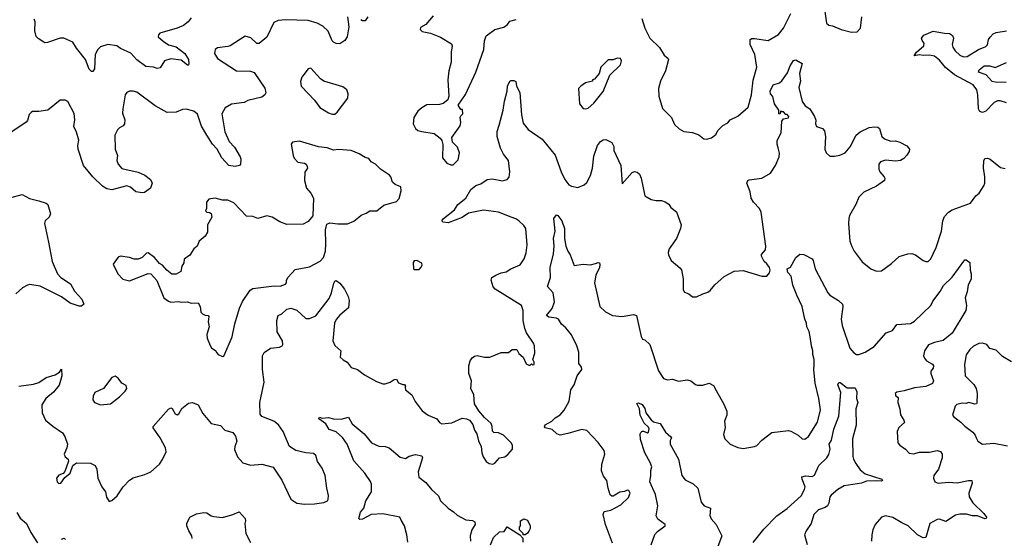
# Model space of a CAD drawing. Extents: x 1839239 to 1929705, y 762242 to 910352.
# Tile 420 of 429: x 1906634 to 1914449, y 895467 to 899582. Entities that reach past the tile are written whole.
import ezdxf

# ---------------------------------------------------------------- set-up
doc = ezdxf.new("R2010")
doc.units = 0

msp = doc.modelspace()

# ---------------------------------------------------------------- linework, layer by layer
at = {"layer": '0CON10XD'}
for points in [[(1913015.8, 899705), (1913037.5, 899555), (1913055, 899537.5), (1913085, 899533.3), (1913154.2, 899504.2), (1913235, 899482), (1913280, 899485), (1913307.5, 899515), (1913316.7, 899605)], [(1911570.7, 899590.7), (1911596.2, 899515), (1911636, 899435), (1911712, 899362), (1911749.5, 899299.5), (1911780, 899275), (1911783.3, 899265), (1911759.2, 899175), (1911718.8, 899095), (1911704.2, 899035), (1911708, 898975), (1911736.4, 898876.4), (1911806.7, 898805), (1911831.7, 898751.7), (1911867.5, 898715), (1911905.9, 898695.9), (1911973.3, 898686.7), (1912025, 898668), (1912065, 898636), (1912085, 898634), (1912125, 898643.8), (1912159.7, 898670.3), (1912178, 898705), (1912215, 898743.3), (1912255, 898762.5), (1912271.7, 898788.3), (1912334.1, 898815.9), (1912415, 898887.5), (1912442.2, 898985), (1912456.8, 899103.2), (1912484.6, 899205), (1912468.6, 899305), (1912430.6, 899385), (1912431.2, 899425), (1912445, 899433.8), (1912465, 899433.8), (1912575, 899415.8), (1912655.3, 899464.7), (1912695, 899515.7), (1912755, 899630)], [(1907994.1, 899595.9), (1907970, 899565), (1907935, 899537.1), (1907885, 899515.7), (1907747.5, 899475), (1907736.7, 899463.3), (1907732.5, 899445), (1907772.1, 899412.1), (1907815, 899382.9), (1907875, 899365.8), (1907945.7, 899315), (1907974.3, 899265), (1907977.7, 899232.3), (1907975, 899222.5), (1907965, 899221.2), (1907915, 899262), (1907835, 899271.4), (1907783.4, 899256.6), (1907749.4, 899200.6), (1907725.7, 899195.7), (1907695, 899205.6), (1907635, 899211.9), (1907565, 899264.3), (1907515, 899317.5), (1907434.3, 899354.3), (1907405, 899374), (1907335, 899384.2), (1907275, 899366.9), (1907255, 899346.2), (1907234.4, 899305), (1907226.7, 899193.3), (1907215, 899170), (1907205, 899170), (1907185, 899190), (1907155.7, 899265), (1907086, 899355), (1907056.7, 899405), (1906985, 899436.7), (1906955, 899436.7), (1906855, 899400), (1906835, 899397.5), (1906825, 899402.5), (1906781.7, 899431.7), (1906765, 899450), (1906753.3, 899495), (1906756.7, 899565), (1906750, 899585)], [(1909236.2, 899605), (1909246.1, 899526.1), (1909232, 899445), (1909214.2, 899415.8), (1909175, 899391.2), (1909145, 899392.5), (1909123.8, 899405), (1909114.2, 899415), (1909081.7, 899491.7), (1909040, 899530), (1908995, 899554.2), (1908925, 899576.9), (1908745, 899581.5), (1908684.5, 899575.5), (1908650.3, 899559.7), (1908595, 899443.8), (1908535, 899392), (1908515, 899394), (1908469.3, 899439.3), (1908425, 899450.8), (1908305, 899375.8), (1908285, 899370), (1908205, 899359.2), (1908184.4, 899345.6), (1908180.8, 899315), (1908204.2, 899274.2), (1908355, 899175.7), (1908465, 899172.9), (1908495, 899162.9), (1908579.3, 899039.3), (1908587.7, 899002.3), (1908580, 898985), (1908555, 898968), (1908445, 898941.4), (1908415, 898925.8), (1908315, 898912.5), (1908265, 898882.5), (1908238.5, 898835), (1908261.5, 898691.5), (1908295.8, 898615.8), (1908340.3, 898570.3), (1908383.3, 898495), (1908388.8, 898475), (1908387.5, 898435), (1908377.5, 898425), (1908345, 898416.2), (1908295, 898426.2), (1908238.1, 898485), (1908201.4, 898555)], [(1909398, 899605), (1909375, 899573.3), (1909355, 899573.3), (1909342.3, 899582.3)], [(1909915, 899612.5), (1909856.4, 899543.6), (1909815, 899520), (1909812.5, 899505), (1909828.3, 899488.3), (1909895, 899476), (1909974.3, 899444.3), (1910061.2, 899391.2), (1910065.7, 899375), (1910057.5, 899325), (1910057.5, 899245), (1910040, 899175), (1910032.9, 899105), (1910041.2, 898975), (1910033.3, 898945), (1909995, 898918), (1909965, 898909.2), (1909865, 898905.8), (1909825, 898883.3), (1909793.9, 898856.1), (1909763.3, 898805), (1909756.2, 898755), (1909775, 898717.5), (1909795, 898703.3), (1909825, 898693.8), (1909925, 898680), (1909971.7, 898641.7), (1909983.9, 898623.9), (1909993, 898593), (1909988.8, 898485), (1910025, 898443.8), (1910055, 898431.2), (1910075, 898431.2)], [(1910075, 898431.2), (1910115, 898470), (1910123.8, 898525), (1910110, 898570), (1910069.3, 898609.3), (1910063.6, 898646.4), (1910129.1, 898740.9), (1910134.4, 898765), (1910130, 898805), (1910135, 898820), (1910150, 898835), (1910148.3, 898868.3), (1910135, 898870), (1910113.8, 898905), (1910172.7, 898987.3), (1910254.4, 899165), (1910317.1, 899345), (1910324, 899415), (1910336.2, 899455), (1910405, 899503.6), (1910476.1, 899523.9), (1910505, 899544.3), (1910525, 899569.4), (1910575, 899582.9)], [(1914465, 898921.4), (1914415, 898939.4), (1914395, 898939.4), (1914368, 898925), (1914302.5, 898855), (1914275, 898846.7), (1914255, 898853.3), (1914243.9, 898873.9), (1914239.6, 898985), (1914231.1, 899025), (1914202.9, 899065), (1914054.6, 899144.6), (1913982, 899202), (1913935, 899261.1), (1913895, 899293.5), (1913855, 899301.7), (1913805, 899297.6), (1913775, 899302.4), (1913734.2, 899294.2), (1913751.1, 899325), (1913808.9, 899375), (1913812.5, 899395), (1913796.7, 899416.7), (1913792.5, 899435), (1913810.1, 899459.9), (1913885, 899490), (1913975, 899476.4), (1914015, 899472.5), (1914036.8, 899456.8), (1914045.6, 899435), (1914035.5, 899385), (1914039.6, 899365), (1914058.8, 899335), (1914095, 899299.6), (1914125, 899288.2), (1914155, 899291.2), (1914243.8, 899346.2), (1914301.7, 899368.3), (1914315, 899383.8), (1914324.5, 899425), (1914336.2, 899443.8), (1914359.6, 899470.4), (1914385, 899479.4), (1914465.8, 899494.2)], [(1907245.6, 896015), (1907254.2, 895945), (1907285.6, 895875.6), (1907316, 895835), (1907322.7, 895792.7), (1907345, 895757.5), (1907365, 895767.5), (1907407.5, 895805), (1907454.4, 895875), (1907505, 895927.1), (1907535, 895946.9), (1907628, 895972), (1907675.5, 895994.5), (1907743.8, 896055), (1907768.3, 896091.7), (1907796.9, 896153.1), (1907791.4, 896185), (1907750, 896265), (1907693.6, 896343.6), (1907692.9, 896355), (1907815, 896491.2), (1907835, 896502.5), (1907845, 896497.5), (1907867.5, 896455), (1907885, 896447.5), (1907896.7, 896455), (1907922.3, 896497.7), (1907975, 896540), (1908006.4, 896543.6), (1908051.2, 896525), (1908088.3, 896458.3), (1908155, 896376.7), (1908228.3, 896361.7), (1908262.5, 896325), (1908325, 896306.7), (1908347, 896277), (1908358.3, 896238.3), (1908342.5, 896195), (1908340.3, 896170.3), (1908363, 896113), (1908404.5, 896064.5), (1908465, 896047.5), (1908555, 896054.4), (1908645, 896032.5), (1908715, 895928.8), (1908785, 895776.7), (1908835, 895744.3), (1908895, 895737.5), (1908975, 895740), (1909048.3, 895751.7), (1909076.7, 895765), (1909083.3, 895775), (1909085.9, 895805.9), (1909071.2, 895865), (1909058, 895965), (1909035, 896022.5), (1908998.8, 896075), (1908983.3, 896125), (1908965, 896138.8), (1908905, 896143.8), (1908825, 896162.9), (1908774.5, 896194.5), (1908758.8, 896231.2), (1908725.6, 896315), (1908687.5, 896367.5), (1908650, 896395), (1908555, 896434.2), (1908542.8, 896452.8), (1908540, 896545), (1908575.8, 896705), (1908561.5, 896805), (1908560.6, 896915), (1908575, 896941.2), (1908625, 896976.7), (1908696.4, 896983.6), (1908716.4, 896993.6), (1908722.5, 897005), (1908720, 897035), (1908676.4, 897106.4), (1908675.7, 897195), (1908685.7, 897234.3), (1908715, 897249.2), (1908755, 897285.7), (1908785, 897294.2), (1908835, 897276), (1908905, 897211.4), (1908935, 897210.6), (1908985, 897232.9), (1909089.1, 897370.9), (1909110, 897415), (1909128, 897492), (1909135, 897507.5), (1909145, 897513.3), (1909175, 897491.2), (1909212.8, 897442.8), (1909241.5, 897385), (1909248.5, 897355), (1909244.2, 897295), (1909175, 897236.9), (1909145, 897202), (1909132.9, 897175), (1909119.2, 897035), (1909136.6, 896996.6), (1909183.3, 896955), (1909177.5, 896905), (1909201.7, 896881.7), (1909232.5, 896865), (1909265, 896823.3), (1909315, 896806), (1909371.9, 896765), (1909465, 896712), (1909515, 896693.3), (1909535, 896692.3), (1909574.5, 896705.5), (1909605, 896726.7), (1909625, 896730), (1909641.7, 896701.7), (1909675, 896687.5), (1909688.3, 896688.3), (1909697.5, 896675), (1909692.5, 896665), (1909697.5, 896645), (1909746.2, 896605), (1909773.4, 896553.4), (1909828.8, 896478.8), (1909875, 896444), (1909945, 896416), (1909966.7, 896385), (1909985, 896376.2), (1910065, 896383.8), (1910145, 896418.8), (1910180, 896415), (1910204.2, 896404.2), (1910229.7, 896369.7), (1910244, 896325), (1910261.2, 896295), (1910275, 896240), (1910296.2, 896195), (1910301.2, 896145), (1910312.3, 896112.3), (1910337, 896077), (1910359.3, 896059.3), (1910390, 896055), (1910405, 896062.5), (1910442.5, 896105), (1910485.9, 896114.1), (1910509.5, 896130.5), (1910546.2, 896175), (1910546, 896205), (1910535, 896223.3), (1910475, 896286.2), (1910435, 896303.8), (1910397.5, 896307.5), (1910387, 896317), (1910383.8, 896355), (1910375, 896377.5), (1910323.3, 896425), (1910278.3, 896478.3), (1910243.8, 896535), (1910237.5, 896605), (1910214.4, 896655), (1910220, 896715), (1910198.8, 896775), (1910200, 896835), (1910210, 896875), (1910225, 896897.5), (1910245, 896913.3), (1910265, 896916.2), (1910323.9, 896903.9), (1910365, 896903.8), (1910455, 896940), (1910515, 896942), (1910542.5, 896965), (1910580, 896965), (1910595, 896932.5), (1910630, 896905), (1910655, 896852.5), (1910675, 896840), (1910685, 896840), (1910695, 896850), (1910705, 896842.5), (1910716.7, 896845), (1910716.7, 896863.3), (1910707.5, 896885), (1910723.8, 896935), (1910719.2, 896995), (1910712, 897015), (1910656.5, 897096.5), (1910642.6, 897132.6), (1910630.6, 897195), (1910630.3, 897275), (1910617.5, 897315), (1910408, 897445), (1910393.2, 897463.2), (1910376, 897515), (1910381.2, 897535), (1910414, 897556), (1910455, 897573.1), (1910495, 897580), (1910532.5, 897605), (1910605, 897636.2), (1910638, 897685), (1910655, 897733.3), (1910662.7, 897795), (1910651.1, 897925), (1910635, 897949.2), (1910595.7, 897985), (1910571.4, 898001.4), (1910534.4, 898014.4), (1910435, 898055.5), (1910315, 898069.5), (1910195, 898045.9), (1910145, 898012.2), (1910035, 897970.5), (1909994.6, 897974.6), (1909983.3, 897985), (1909996.7, 898005), (1910085, 898074.3), (1910110.8, 898115), (1910175.7, 898165), (1910215.9, 898234.1), (1910255, 898266.2), (1910295, 898280), (1910345, 898314), (1910385, 898318), (1910465, 898303.8), (1910502.5, 898315), (1910518.3, 898331.7), (1910525.4, 898374.6), (1910514.6, 898465), (1910475, 898514.3), (1910451.4, 898561.4), (1910424.2, 898655), (1910422.9, 898695), (1910440.9, 898745), (1910471.8, 898865), (1910480.9, 898935), (1910504.2, 899015), (1910505.8, 899055), (1910525, 899093.3), (1910535, 899100), (1910555, 899100), (1910570.7, 899090.7), (1910578, 899055), (1910604.3, 899004.3), (1910617, 898827), (1910629.7, 898759.7), (1910670.8, 898710.8), (1910782, 898635), (1910885, 898506.2), (1910930.8, 898375), (1910960.8, 898315), (1910992.8, 898272.8), (1911015, 898260), (1911065, 898249.2), (1911115, 898271.9), (1911135, 898290), (1911165.8, 898345.8), (1911179.5, 898405), (1911190.5, 898499.5), (1911220, 898585), (1911245, 898616.2), (1911265, 898630), (1911285, 898632.5), (1911335, 898606.7), (1911348.8, 898575), (1911348.8, 898545), (1911404.2, 898424.2), (1911415, 898280), (1911495, 898370), (1911515, 898376.2), (1911535, 898371.2), (1911553.8, 898355), (1911565.8, 898325), (1911596.2, 898185), (1911645, 898156.2), (1911685, 898146.2), (1911728.3, 898148.3), (1911757.7, 898137.7), (1911785, 898117.5), (1911802.3, 898092.3), (1911847.3, 898057.3), (1911883, 897953), (1911880, 897925), (1911846.2, 897845), (1911790, 897765), (1911780.8, 897735), (1911784.3, 897715), (1911805, 897671.2), (1911873.9, 897613.9), (1911885.9, 897595.9), (1911901.2, 897525), (1911899.3, 897439.3), (1911910.7, 897420.7), (1911945, 897407.5), (1911975, 897383.3), (1912005, 897383.3), (1912055, 897406.7), (1912095, 897420), (1912115, 897433.3), (1912152.3, 897477.7), (1912225.9, 897544.1), (1912305, 897586.7), (1912375, 897590.6), (1912525, 897546.7), (1912565, 897547.5), (1912585, 897572.5), (1912589.2, 897595), (1912584.2, 897615), (1912564.5, 897645), (1912543.5, 897663.5), (1912521.5, 897705), (1912522.2, 897717.8), (1912552.5, 897755), (1912555.8, 897785), (1912519.2, 898055), (1912505, 898083.8), (1912459.2, 898135), (1912440.8, 898165), (1912430.8, 898215), (1912406, 898285), (1912413.3, 898305), (1912425, 898312), (1912525, 898324.4), (1912592, 898365), (1912632, 898425), (1912661.2, 898495), (1912663.9, 898523.9), (1912654.2, 898565), (1912645.5, 898595.5), (1912646.6, 898623.4), (1912678.9, 898685), (1912684.2, 898775.8), (1912695.9, 898794.1), (1912735, 898804), (1912737.5, 898815), (1912725, 898830), (1912715, 898830), (1912695, 898850), (1912681.7, 898851.7), (1912675, 898860), (1912668.3, 898831.7), (1912660, 898835), (1912660, 898865), (1912624, 898915), (1912611.7, 898971.7), (1912592.5, 898995), (1912590, 899015), (1912613.6, 899066.4), (1912665, 899080), (1912683.9, 899096.1), (1912728.3, 899161.7), (1912748, 899215), (1912775, 899257.5), (1912795, 899263.8), (1912843.3, 899235), (1912822.5, 899155), (1912830, 899095), (1912817.5, 899045), (1912844.2, 898934.2), (1912868.3, 898898.3), (1912905, 898875.8), (1912942.5, 898815), (1912952.5, 898785), (1912951.2, 898755), (1912957.5, 898735), (1913005, 898718.8), (1913021.2, 898701.2), (1913030.8, 898655), (1913024.2, 898555), (1913034.3, 898524.3), (1913065, 898500), (1913100.9, 898499.1), (1913142.4, 898507.6), (1913185, 898525.8), (1913225, 898574.2), (1913273.6, 898666.4), (1913305, 898692.9), (1913375, 898726.5), (1913422.3, 898732.3), (1913445, 898730), (1913459.2, 898719.2), (1913476.4, 898656.4), (1913497.7, 898637.7), (1913548.8, 898618.8), (1913585, 898620), (1913620.3, 898610.3), (1913675, 898580), (1913697.5, 898555), (1913693.3, 898535), (1913674.1, 898505.9), (1913650.3, 898479.7), (1913625.6, 898464.4), (1913585, 898459.4), (1913505, 898467.5), (1913466.7, 898455), (1913454, 898435), (1913452, 898395), (1913461.2, 898375), (1913496.2, 898335), (1913501.2, 898325), (1913498.8, 898305), (1913435, 898261.4), (1913335, 898214.5), (1913293.1, 898175), (1913271.5, 898115), (1913221.1, 898028.9), (1913214.3, 898005), (1913211.4, 897965), (1913223.3, 897825), (1913237.5, 897782.5), (1913256.7, 897745), (1913320.3, 897660.3), (1913390, 897605), (1913435, 897586), (1913475, 897590), (1913553.1, 897646.9), (1913615, 897703.3), (1913683, 897723), (1913715, 897726.7), (1913745, 897716.7), (1913805, 897671.2), (1913825, 897662), (1913845, 897662), (1913865.8, 897685), (1913909.2, 897775), (1913950.8, 897905), (1913960, 897985), (1913975, 898019.2), (1914005, 898055.8), (1914035, 898073.8), (1914180, 898125), (1914223.3, 898185), (1914250, 898205), (1914286.2, 898265), (1914294, 898285), (1914294, 898335), (1914282.5, 898407.5), (1914287, 898463), (1914295, 898480), (1914315, 898483.3), (1914337.5, 898475), (1914419.3, 898409.3), (1914455, 898400)], [(1911125, 898873.8), (1911145, 898881.2), (1911190.9, 898919.1), (1911265, 899013.3), (1911317.7, 899142.3), (1911403.3, 899225), (1911410, 899255), (1911403, 899273), (1911377, 899277), (1911345, 899262.5), (1911305, 899263.8), (1911246.7, 899205), (1911232.5, 899155), (1911195, 899110), (1911180, 899105), (1911180, 899095), (1911125, 899080), (1911087.5, 899055), (1911070, 899035), (1911076.2, 898915), (1911105, 898876.7), (1911125, 898873.8)], [(1914463.7, 899083.7), (1914376.2, 899086.2), (1914352.7, 899092.8), (1914303.5, 899143.5), (1914243.8, 899165), (1914250, 899185), (1914290, 899215), (1914335, 899216.2), (1914375, 899201.9), (1914465, 899241.4)], [(1909135, 898833.3), (1909155, 898847.5), (1909239.5, 898960.5), (1909240, 898995), (1909231.2, 899025), (1909198.7, 899048.7), (1909047.5, 899095), (1909022.3, 899112.3), (1908945, 899197.5), (1908925, 899192.5), (1908873.8, 899125), (1908861.7, 899091.7), (1908868.8, 899055), (1908975, 898943.3), (1909015, 898886.2), (1909085, 898843.8), (1909115, 898833.3), (1909135, 898833.3)], [(1908201.4, 898555), (1908164.4, 898595), (1908118.9, 898665), (1908076.4, 898736.4), (1908045, 898831.2), (1908015, 898857.1), (1907955, 898872.9), (1907925, 898868.6), (1907875, 898848), (1907805, 898846), (1907709.3, 898899.3), (1907565, 899005.7), (1907535, 899015.6), (1907505, 899014), (1907485, 899003.8), (1907472, 898985), (1907451.9, 898875), (1907451.3, 898841.3), (1907468.5, 898788.5), (1907465, 898756.7), (1907455, 898739.2), (1907425.6, 898724.4), (1907410.9, 898709.1), (1907390, 898665), (1907392.2, 898555), (1907410, 898505), (1907404.2, 898465), (1907415.8, 898435), (1907445, 898402), (1907575, 898371.9), (1907628.5, 898348.5), (1907673.3, 898315), (1907686.7, 898285), (1907672.5, 898245), (1907625, 898211.2), (1907605, 898208.8), (1907555, 898216.7), (1907514.1, 898254.1), (1907485, 898264), (1907365, 898231.1), (1907325, 898239.5), (1907290.9, 898260.9), (1907213.9, 898333.9), (1907141.5, 898425), (1907098.1, 898555), (1907095.5, 898585), (1907103.6, 898625), (1907085, 898690), (1907064.3, 898735), (1907072.4, 898787.6), (1907067, 898837), (1907015, 898932.5), (1906995, 898942.5), (1906955, 898943.3), (1906856.4, 898863.6), (1906785, 898852.5), (1906735, 898852.5), (1906725, 898846.7), (1906710.5, 898829.5), (1906696.6, 898783.4), (1906685, 898768.8), (1906565, 898688)], [(1908245, 896910), (1908255, 896912.5), (1908320, 897065), (1908341.7, 897168.3), (1908377.9, 897292.1), (1908401.4, 897345), (1908462.5, 897435), (1908485, 897448.9), (1908655, 897468.9), (1908701.2, 897468.8), (1908745, 897482.5), (1908752.5, 897495), (1908752.2, 897515), (1908765, 897538), (1908820.4, 897599.6), (1908935, 897620.5), (1909018.6, 897665), (1909045, 897696), (1909060, 897745), (1909064.4, 897805), (1909060.8, 897915), (1909070.9, 897959.1), (1909095, 897970.8), (1909158.8, 897961.2), (1909236.8, 897963.2), (1909285, 897984.2), (1909325, 898013.8), (1909345, 898031.2), (1909385, 898046.2), (1909414.1, 898065.9), (1909470, 898065), (1909525, 898111.2), (1909625, 898139.2), (1909647.2, 898162.8), (1909663.1, 898225), (1909660, 898255), (1909615, 898273.8), (1909594.1, 898294.1), (1909580.8, 898335), (1909569.5, 898349.5), (1909497, 898397), (1909457.5, 898435), (1909422.5, 898455), (1909405, 898480), (1909375, 898487.5), (1909328.3, 898518.3), (1909265, 898543.3), (1909165, 898551.2), (1909125, 898548), (1909075.5, 898565.5), (1909005, 898573.3), (1908855, 898618.5), (1908800.3, 898609.7), (1908788.8, 898595), (1908804.2, 898505), (1908813.4, 898483.4), (1908841.7, 898451.7), (1908895, 898442.5), (1908907.5, 898435), (1908917, 898417), (1908917.5, 898405), (1908897, 898373), (1908894, 898305), (1908911.2, 898245), (1908945.6, 898205.6), (1908966, 898165), (1908960, 898025), (1908925, 897980.8), (1908885, 897960), (1908755, 897956.7), (1908698.3, 897978.3), (1908637.5, 898015), (1908595, 898026), (1908525, 898004.3), (1908485, 898019.2), (1908435, 898023.3), (1908335, 898130), (1908285, 898149.2), (1908245, 898150), (1908185, 898166.2), (1908135, 898156.7), (1908117.5, 898135), (1908117.5, 898085), (1908110, 898065), (1908120, 898055), (1908141.7, 898051.7), (1908153, 898043), (1908158.8, 898015), (1908125.8, 897955), (1908123.9, 897896.1), (1908105, 897863.3), (1908057.5, 897825), (1908042.5, 897785), (1908015, 897763.3), (1907985.8, 897714.2), (1907939.3, 897680.7), (1907936.4, 897653.6), (1907920, 897625), (1907912.5, 897585), (1907875, 897563.3), (1907842.7, 897562.7), (1907802.5, 897595), (1907767.5, 897635), (1907745, 897647.5), (1907705, 897696.2), (1907655, 897732.5), (1907640, 897730), (1907606.7, 897695), (1907575, 897680.8), (1907542.3, 897682.3), (1907505, 897696.2), (1907435, 897706.2), (1907415, 897696.7), (1907377, 897643), (1907413.8, 897565), (1907453.4, 897523.4), (1907505, 897510.8), (1907655, 897568), (1907675, 897566.2), (1907723.6, 897513.6), (1907778.8, 897375), (1907815, 897348.8), (1907835, 897341.2), (1907895, 897346.2), (1907915, 897340), (1907965, 897343.3), (1907995, 897333.3), (1908050, 897335), (1908067, 897307), (1908071.7, 897261.7), (1908085, 897247.5), (1908105, 897237.5), (1908130, 897235), (1908136.4, 897226.4), (1908130, 897185), (1908138.8, 897145), (1908120, 897085), (1908123.3, 897055), (1908146.4, 896996.4), (1908157, 896977), (1908190, 896955), (1908195, 896940), (1908210, 896925), (1908245, 896910)], [(1906555, 898168), (1906655, 898194), (1906712.7, 898162.7), (1906785, 898145.7), (1906845.4, 898125.4), (1906858.8, 898115), (1906877.7, 898042.3), (1906868.8, 898015), (1906836.2, 897985), (1906830.8, 897965), (1906862.3, 897817.7), (1906892.8, 897662.8), (1906934.6, 897564.6), (1906960.8, 897535), (1907037.1, 897485), (1907068.1, 897428.1), (1907126.9, 897365), (1907142, 897325), (1907125, 897307.5), (1907105, 897307.8), (1907035, 897331.5), (1906965, 897382.2), (1906796.6, 897466.6), (1906715, 897481.2), (1906695, 897476.7), (1906656.7, 897455), (1906604.2, 897405.8)], [(1911055, 896993.8), (1911012.4, 897082.4), (1910967.9, 897137.9), (1910934, 897165), (1910910.8, 897205), (1910895, 897214.3), (1910835, 897220.8), (1910814, 897235), (1910859.3, 897290.7), (1910877.6, 897342.4), (1910868.1, 897415), (1910824, 897465), (1910847.5, 897535), (1910844.2, 897615), (1910870.8, 897725), (1910877.1, 897785), (1910871.1, 897845), (1910884.3, 897905), (1910873.8, 898005), (1910895, 898032.5), (1910905, 898027.5), (1910935.8, 897985.8), (1910956.9, 897925), (1910959.2, 897845), (1910968.6, 897785), (1910984.2, 897745), (1911004, 897715), (1911035, 897632.5), (1911105, 897642), (1911163.9, 897636.1), (1911203, 897647), (1911226.2, 897656.2), (1911235, 897652.5), (1911238.8, 897638.8), (1911235.6, 897615), (1911205.5, 897554.5), (1911197.1, 897495), (1911239.4, 897305), (1911284.2, 897265), (1911340, 897235), (1911415, 897226.4), (1911505, 897244), (1911530, 897235), (1911567.1, 897067.1), (1911577, 897047), (1911595, 897042.5), (1911636.2, 897005), (1911703.1, 896795), (1911745, 896735.7), (1911775, 896724.4), (1911815, 896730), (1911862.5, 896712.5), (1911935, 896724.4), (1911961.2, 896715), (1911996.8, 896686.8), (1912015, 896681.8), (1912055, 896680.6), (1912105, 896696.9), (1912139.5, 896679.5), (1912161.2, 896638.8), (1912222, 896532), (1912245.7, 896475), (1912246, 896445), (1912228, 896395), (1912233.8, 896345), (1912219.3, 896289.3), (1912231.2, 896255), (1912274.3, 896214.3), (1912335, 896186), (1912375, 896178.8), (1912465, 896196), (1912485.6, 896204.4), (1912525.5, 896244.5), (1912603.8, 896305), (1912735, 896322), (1912755, 896318), (1912813.3, 896285), (1912843.3, 896255), (1912865, 896252.2), (1912895.4, 896274.6), (1912965, 896388), (1912990.3, 896485), (1912977.1, 896575), (1912946.8, 896696.8), (1912936.4, 896805), (1912940.7, 896840.7), (1912939.4, 896885), (1912928.6, 896925), (1912930, 896955), (1912918, 896995), (1912909.1, 897065), (1912898.9, 897108.9), (1912882.7, 897145), (1912880, 897175), (1912866.3, 897206.3), (1912843.9, 897305), (1912800.9, 897395), (1912771.3, 897475), (1912756.8, 897546.8), (1912731.7, 897575), (1912725.6, 897604.4), (1912751.1, 897618.9), (1912793.1, 897695), (1912825, 897720.8), (1912858, 897718), (1912924, 897684), (1912932.1, 897672.1), (1912946.9, 897605), (1913047.5, 897415), (1913065, 897396), (1913133, 897353), (1913164, 897325), (1913166.9, 897305), (1913153.9, 897205), (1913161.3, 897155), (1913222.9, 896975), (1913255, 896938), (1913275, 896926), (1913295, 896924), (1913345, 896944.3), (1913415, 896990), (1913512.3, 897097.7), (1913562.5, 897115), (1913595, 897163.3), (1913705, 897170), (1913735, 897189.2), (1913865, 897314.4), (1913880.7, 897349.3), (1913939.2, 897425), (1913967.1, 897472.9), (1914035, 897538), (1914135, 897676), (1914145, 897677.1), (1914174.3, 897654.3), (1914177.8, 897595), (1914186.8, 897565), (1914186.9, 897523.1), (1914162.6, 897477.4), (1914153.8, 897423.8), (1914138, 897375), (1914150, 897315), (1914143.3, 897275), (1914035.7, 897095), (1913964.6, 897035.4), (1913895, 897021.8), (1913846.9, 897003.1), (1913814.7, 896955), (1913808.5, 896915), (1913815.4, 896895), (1913832.3, 896875), (1913877.9, 896847.9), (1913886.1, 896835), (1913884.4, 896815.6), (1913866.4, 896793.6), (1913866.2, 896775), (1913886, 896715), (1913880, 896695), (1913825, 896670), (1913735, 896660.8), (1913655, 896635.7), (1913595, 896626), (1913583.3, 896615), (1913587, 896597), (1913607.5, 896585), (1913603.3, 896545), (1913620, 896495), (1913625.9, 896445.9), (1913650.8, 896405), (1913656, 896385), (1913612.5, 896345), (1913598.8, 896315), (1913604.2, 896225), (1913618.8, 896205), (1913663.3, 896175), (1913692.9, 896142.9), (1913727.7, 896137.7), (1913775, 896150.8), (1913855, 896150), (1913915, 896164.2), (1913943.3, 896155), (1913956.2, 896135), (1913955.8, 896105), (1913926, 896015), (1913889.2, 895965), (1913888, 895945), (1913896.7, 895915), (1913925, 895904.2), (1914005, 895912.5), (1914075, 895905.7), (1914165, 895926.7), (1914190, 895925), (1914192.9, 895905), (1914167.1, 895825), (1914168.6, 895795), (1914198.9, 895748.9), (1914285, 895663.3), (1914306.4, 895633.6), (1914306, 895624), (1914295, 895620), (1914235, 895644.4), (1914195, 895644.6), (1914149.5, 895659.5), (1914095, 895658.8), (1914060.5, 895649.5), (1913985, 895599.4), (1913935, 895618.6), (1913915, 895617.1), (1913858.8, 895585), (1913825, 895473.3), (1913805, 895470), (1913760, 895495), (1913686.9, 895566.9), (1913635, 895588.9), (1913565, 895630.6), (1913505, 895646), (1913473.3, 895635), (1913424, 895575), (1913406, 895535), (1913396.2, 895495), (1913394, 895445)], [(1909805, 897600), (1909821.7, 897618.3), (1909827.5, 897635), (1909825, 897650), (1909785, 897670), (1909765, 897667.5), (1909757.5, 897655), (1909760, 897605), (1909765, 897600), (1909805, 897600)], [(1911337.8, 895427.8), (1911282.5, 895575), (1911264.2, 895655.8), (1911271.7, 895678.3), (1911325, 895691.2), (1911405, 895733.3), (1911465, 895790), (1911478, 895825), (1911470, 895845), (1911455, 895847.5), (1911435, 895837.5), (1911398.3, 895831.7), (1911345, 895800), (1911335, 895800), (1911321.7, 895811.7), (1911304, 895864), (1911293.3, 895925), (1911268.8, 895958.8), (1911253, 896003), (1911255.7, 896055), (1911278.6, 896135), (1911273, 896163), (1911225, 896226), (1911135, 896322.5), (1911095, 896330), (1910985, 896297.1), (1910925, 896285.8), (1910896.7, 896295), (1910859.7, 896329.7), (1910805, 896342.5), (1910800.7, 896350.7), (1910805, 896367.5), (1910858.8, 896395), (1910885, 896423.8), (1910925, 896447.1), (1910956.4, 896483.6), (1910995.5, 896555), (1911008.6, 896645), (1911034.3, 896685.7), (1911058.6, 896755), (1911094.4, 896805), (1911092.1, 896825), (1911071.5, 896855), (1911072.2, 896945), (1911055, 896993.8)], [(1914505, 896866.7), (1914435, 896910), (1914385, 896960.6), (1914335, 896973.6), (1914309.2, 897005), (1914275, 897014.6), (1914247.1, 897012.9), (1914205, 896992.5), (1914175, 896966), (1914146.8, 896923.2), (1914132.5, 896845), (1914137.8, 896755), (1914208, 896688), (1914224.4, 896655), (1914233.3, 896615), (1914230.5, 896539.5), (1914226.8, 896533.2), (1914215, 896531.9), (1914165.9, 896544.1), (1914145, 896536.2), (1914115, 896540), (1914072.1, 896527.9), (1914058, 896515), (1914036.7, 896445), (1914045, 896432.5), (1914105, 896388.8), (1914135, 896355.8), (1914198.9, 896308.9), (1914217.5, 896285), (1914224.3, 896265), (1914238.8, 896238.8), (1914275, 896213.3), (1914365, 896222.2), (1914475, 896200.8)], [(1906626.8, 896673.2), (1906745, 896690.5), (1906785, 896701.9), (1906845, 896742.5), (1906916.1, 896763.9), (1906950, 896785), (1906965, 896810), (1906968.8, 896755), (1906947, 896683), (1906902.7, 896627.3), (1906842, 896575), (1906810, 896525), (1906813.6, 896463.6), (1906840, 896405), (1906897, 896357), (1906975, 896303.8), (1906992.5, 896275), (1907012.5, 896215), (1907008.6, 896185), (1906986.7, 896135), (1906995, 896112.5), (1907020, 896095), (1907021.7, 896078.3), (1906992.5, 895997.5), (1906978.3, 895981.7), (1906945, 895967.5), (1906927.5, 895945), (1906932.5, 895915), (1906945, 895902.5), (1906960, 895905), (1906991.7, 895948.3), (1907035, 895982.5), (1907056.7, 896045), (1907084, 896066), (1907195, 896064.2), (1907233.2, 896043.2), (1907245.6, 896015)], [(1907275, 896526.7), (1907355, 896533.1), (1907425, 896588), (1907471.2, 896635), (1907483.3, 896655), (1907479.3, 896679.3), (1907445, 896697.5), (1907415, 896737.5), (1907393, 896753), (1907365, 896742.5), (1907298, 896655), (1907230, 896625), (1907216, 896595), (1907214.2, 896565), (1907227.5, 896545), (1907275, 896526.7)], [(1912455, 895432.5), (1912540.7, 895539.3), (1912642.9, 895645), (1912725, 895701.9), (1912835.7, 895804.3), (1912863.6, 895855), (1912868.5, 895875), (1912843.8, 895935), (1912842.5, 895955), (1912871.5, 895961.5), (1912925, 895957.9), (1912941.9, 895968.1), (1912976.9, 896043.1), (1913039.2, 896105), (1913057.3, 896132.7), (1913065.7, 896175), (1913060, 896215), (1913076.2, 896245), (1913096.1, 896333.9), (1913134.2, 896435), (1913150, 896625), (1913128.8, 896685), (1913135, 896702.5), (1913145, 896703.3), (1913201.2, 896661.2), (1913265, 896660), (1913277.7, 896627.7), (1913276, 896575), (1913287.1, 896545), (1913270, 896495), (1913272.5, 896365), (1913242.9, 896255), (1913245.8, 896115.8), (1913251.4, 896095), (1913269.1, 896059.1), (1913305, 896011.2), (1913345, 895978.8), (1913477.5, 895935), (1913482.5, 895925), (1913475, 895921.2), (1913434, 895924), (1913355, 895920.5), (1913314.4, 895904.4), (1913176.8, 895883.2), (1913126.2, 895853.8), (1913075, 895808.6), (1913064.4, 895795), (1913057.1, 895745), (1913045.8, 895725), (1913027.8, 895712.2), (1912975, 895692.9), (1912937.3, 895655), (1912915.9, 895585), (1912875.5, 895525), (1912863.5, 895495), (1912885, 895417.5)], [(1911646.7, 895415), (1911675, 895498.1), (1911695, 895521.4), (1911757.5, 895565), (1911757.5, 895575), (1911698.8, 895618.8), (1911686, 895645), (1911700, 895725), (1911679.4, 895815), (1911635.5, 895915), (1911644.4, 895965), (1911642.7, 896005), (1911652.5, 896035), (1911639.2, 896069.2), (1911596, 896145), (1911561.7, 896251.7), (1911558.8, 896295), (1911565, 896307.5), (1911575, 896316.7), (1911585, 896316.7), (1911617, 896303), (1911625, 896310), (1911630, 896335), (1911625, 896347.5), (1911589.5, 896379.5), (1911558, 896445), (1911554.3, 896494.3), (1911533.3, 896536.7), (1911545, 896542.5), (1911575, 896527.5), (1911595, 896497.5), (1911603.1, 896463.1), (1911646.1, 896406.1), (1911665, 896390), (1911717.3, 896377.3), (1911759.7, 896309.7), (1911802.3, 896272.3), (1911806.2, 896265), (1911797, 896243), (1911795.7, 896215), (1911862.2, 896095), (1911888.2, 895965), (1911915, 895931.4), (1911978, 895898), (1912015.7, 895865), (1912043.4, 895753.4), (1912066.2, 895725), (1912115.7, 895705.7), (1912112.7, 895647.3), (1912120.9, 895620.9), (1912160.8, 895575), (1912205.6, 895485), (1912171.9, 895395)], [(1909714.4, 895435), (1909706.9, 895495), (1909689.4, 895565), (1909660.7, 895610.7), (1909652.5, 895635), (1909515, 895660), (1909424.1, 895655.9), (1909355, 895618), (1909335, 895616.7), (1909326.7, 895625), (1909338, 895675), (1909366.2, 895705), (1909382.5, 895765), (1909425.5, 895834.5), (1909425.6, 895895), (1909417.6, 895917.6), (1909374.7, 895984.7), (1909285, 896081.2), (1909232.5, 896215), (1909197.3, 896267.3), (1909145, 896310.8), (1909090.4, 896330.4), (1909063.8, 896373.8), (1909007.5, 896415), (1909012.5, 896427.5), (1909035, 896421.2), (1909084.5, 896425.5), (1909125, 896415.5), (1909185, 896410.8), (1909245, 896426.7), (1909272.5, 896375), (1909366.9, 896295), (1909425.4, 896225.4), (1909485, 896197.1), (1909535, 896194.3), (1909565.7, 896185.7), (1909655, 896110), (1909695, 896098.8), (1909725, 896117.5), (1909775, 896131.4), (1909825, 896120), (1909831.2, 896105), (1909796.2, 895993.8), (1909802.6, 895952.6), (1909858.5, 895908.5), (1909901.9, 895855), (1909957.1, 895805), (1909974.2, 895765), (1910035, 895706), (1910077.9, 895677.9), (1910105, 895650), (1910175, 895614.2), (1910226.8, 895606.8), (1910247.7, 895597.7), (1910248.8, 895575), (1910222, 895535), (1910210, 895485), (1910212, 895445)], [(1906611.7, 895671.7), (1906637.6, 895627.6), (1906689.2, 895585), (1906723.6, 895513.6), (1906775, 895430)], [(1908002.1, 895465), (1908001.2, 895485), (1907975.5, 895525), (1907960, 895565), (1907960.8, 895585), (1907978.1, 895625), (1907985.7, 895635), (1908038.7, 895661.3), (1908095, 895670.8), (1908118.3, 895668.3), (1908154.4, 895644.4), (1908175, 895640), (1908245, 895631.2), (1908325, 895654.3), (1908376.2, 895676.2), (1908422.5, 895625), (1908427.5, 895605), (1908420, 895585), (1908428.8, 895505), (1908465, 895433.3)], [(1910370, 895415), (1910395, 895473.3), (1910443, 895517), (1910478.3, 895521.7), (1910502.5, 895557.5), (1910603, 895493), (1910628.3, 895468.3), (1910627.5, 895435)], [(1910645, 895493.3), (1910630, 895495), (1910630, 895505), (1910600, 895535), (1910600, 895555), (1910610, 895565), (1910610, 895605), (1910635, 895620), (1910665, 895610), (1910685.7, 895565), (1910685.7, 895545), (1910675, 895523.3), (1910665, 895507.5), (1910645, 895493.3)], [(1906965, 895459.2), (1906988.3, 895468.3), (1906997.5, 895457.5)]]:
    msp.add_lwpolyline(points, dxfattribs=at)

doc.saveas('drawing.dxf')
